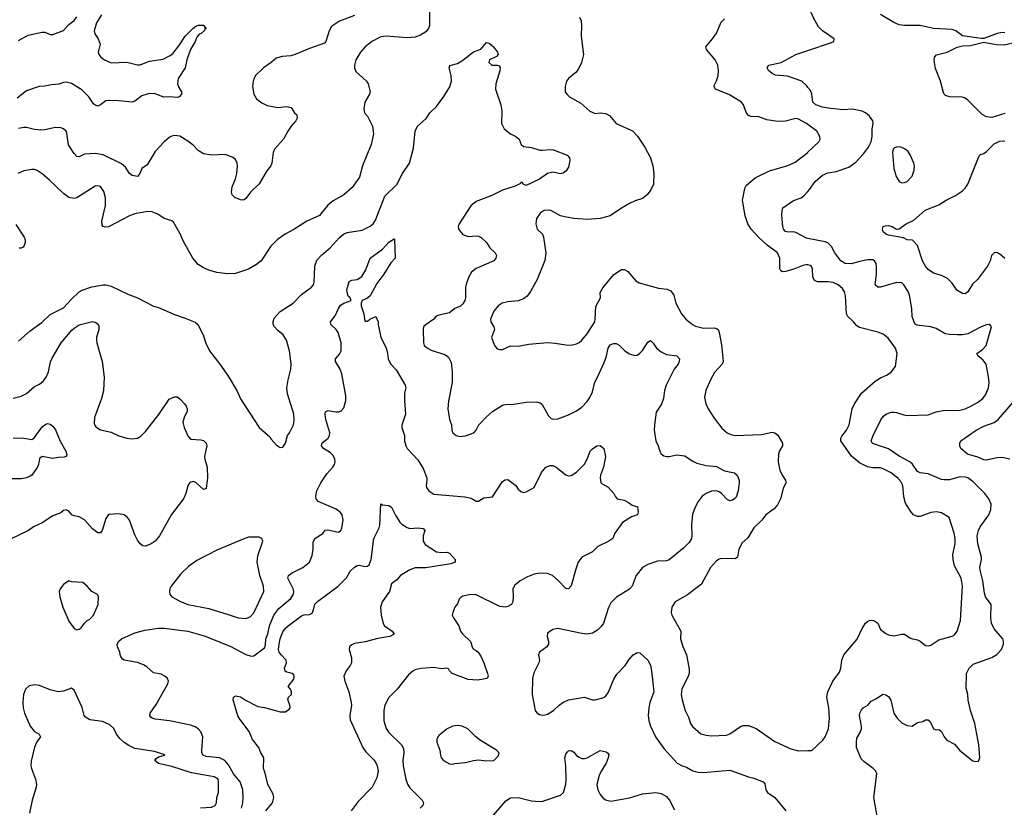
# Model space of a CAD drawing. Header units: inches. Extents: x 1771504 to 1971212, y 471788 to 643615.
# Tile 574 of 587: x 1924039 to 1931485, y 560557 to 566515. Entities that reach past the tile are written whole.
import ezdxf

# ---------------------------------------------------------------- set-up
doc = ezdxf.new("R2010")
doc.units = ezdxf.units.IN
doc.header["$MEASUREMENT"] = 0
doc.layers.add('B9526', color=7, linetype='Continuous')
doc.layers.add('B9536', color=7, linetype='Continuous')

msp = doc.modelspace()

# ---------------------------------------------------------------- linework, layer by layer
at = {"layer": 'B9526', "color": 5}
for points, elevation in [([(1927137.8, 566682.2), (1927137.3, 566470), (1927131.7, 566448.3), (1927110, 566422.6), (1927070, 566397.6), (1927030, 566383.5), (1926970, 566378), (1926810, 566389.7), (1926770, 566384.7), (1926703, 566350), (1926651.4, 566308.6), (1926616.4, 566270), (1926582.4, 566210), (1926570.4, 566170), (1926570.5, 566150), (1926582.3, 566122.3), (1926661.6, 566050), (1926674.4, 566030), (1926680.4, 566010), (1926688.4, 565970), (1926684.4, 565950), (1926648.2, 565890), (1926641.4, 565841.4), (1926646, 565810), (1926670, 565784.7), (1926707.7, 565710), (1926715.8, 565650), (1926696.4, 565570), (1926630.5, 565410), (1926610, 565324), (1926554, 565246), (1926490, 565189.2), (1926410, 565143.7), (1926370, 565112.7), (1926305.5, 565034.5), (1926210, 564991.6), (1926111.4, 564928.6), (1926046.7, 564893.3), (1925987.8, 564852.3), (1925938.5, 564801.5), (1925865.3, 564690), (1925830, 564662), (1925770, 564627.8), (1925670, 564594.3), (1925610, 564591.1), (1925530, 564603.1), (1925470, 564619.7), (1925430, 564636.9), (1925390, 564663.5), (1925347.2, 564710), (1925277.3, 564837.3), (1925250, 564900.9), (1925202.9, 564982.9), (1925190, 564992.7), (1925131.7, 565011.7), (1925082.7, 565042.7), (1925042, 565062), (1925004.5, 565064.5), (1924910, 565045.7), (1924870, 565029.8), (1924710, 564947.1), (1924684.4, 564944.4), (1924671.3, 564951.3), (1924663.3, 564963.3), (1924659.7, 564990), (1924686.8, 565110), (1924687.9, 565168), (1924674.8, 565214.8), (1924650, 565251.6), (1924630, 565258.9), (1924610, 565255.1), (1924470, 565168.2), (1924450, 565162), (1924410, 565168.4), (1924370, 565199.8), (1924263, 565303), (1924210, 565347.8), (1924170, 565374), (1924150, 565380.7), (1924130, 565380.7), (1924070, 565371.8), (1924024, 565350)], 360), ([(1924658.8, 566550), (1924619.3, 566490), (1924603.1, 566430), (1924607.1, 566407.1), (1924632.7, 566370), (1924647, 566330), (1924631.7, 566270), (1924636.5, 566250), (1924652, 566230), (1924681.1, 566210), (1924730, 566188.4), (1924850, 566193.7), (1924930, 566172), (1924950, 566172), (1925020.4, 566199.6), (1925123, 566217), (1925176.2, 566243.8), (1925198.6, 566261.4), (1925243.6, 566316.4), (1925290, 566390.8), (1925350, 566450.8), (1925370, 566464.7), (1925392, 566472), (1925430, 566474), (1925438, 566458), (1925452, 566450), (1925438, 566442), (1925434, 566430), (1925412, 566410), (1925396, 566404), (1925378.8, 566381.2), (1925366.8, 566350), (1925330.3, 566289.7), (1925303.7, 566210), (1925290.4, 566150), (1925238.4, 566070), (1925232.4, 566030), (1925241.7, 566001.7), (1925262, 565970), (1925262, 565950), (1925246, 565930), (1925230, 565925.1), (1925170, 565931.5), (1925130, 565928), (1925055, 565955.1), (1925010, 565954.5), (1924962.6, 565937.4), (1924910, 565898), (1924890.4, 565889.6), (1924790, 565901.1), (1924710, 565903.6), (1924690, 565900.7), (1924650, 565869.5), (1924630, 565860.7), (1924610, 565867.3), (1924598, 565878), (1924562.9, 565930), (1924510, 565985.1), (1924430, 566031.6), (1924390, 566040.7), (1924370, 566038.7), (1924334.2, 566025.8), (1924278.6, 566021.4), (1924230, 566011.1), (1924186.8, 566010), (1924090, 565975.1), (1924018.7, 565921.3)], 320), ([(1926570, 566545.1), (1926457.5, 566502.5), (1926398.2, 566461.8), (1926378.4, 566430), (1926355.5, 566350), (1926343.1, 566336.9), (1926230, 566296.9), (1926122.8, 566250), (1926090, 566242.3), (1926023.2, 566236.8), (1925977.6, 566222.4), (1925940.7, 566190), (1925882, 566150), (1925820.7, 566090), (1925804, 566050), (1925800.7, 566010), (1925810.8, 565950), (1925830, 565916), (1925870, 565884.9), (1925910, 565865.5), (1925990, 565850.7), (1926057, 565857), (1926091.3, 565850), (1926118, 565810), (1926134, 565794), (1926137.3, 565770), (1926127.7, 565750), (1926092.7, 565710), (1926066, 565670), (1926034, 565610), (1925965.4, 565534.6), (1925955.8, 565510), (1925946, 565430), (1925938.7, 565410), (1925907.7, 565372.3), (1925850, 565272.7), (1925784, 565210), (1925750, 565162), (1925732, 565150), (1925710, 565152.7), (1925666.6, 565170), (1925646, 565190), (1925640.5, 565210), (1925646.9, 565250), (1925671.3, 565310), (1925681.3, 565350), (1925685.6, 565410), (1925682.9, 565430), (1925670, 565456), (1925650, 565472), (1925594.9, 565494.9), (1925490, 565489.7), (1925430, 565500.9), (1925390, 565524.8), (1925350, 565565.1), (1925310, 565596.8), (1925250, 565633.8), (1925210, 565639.2), (1925190, 565634), (1925170, 565623.6), (1925130.5, 565590), (1925063.8, 565516.2), (1925003.8, 565416.2), (1924963, 565390), (1924948, 565352), (1924930, 565329.6), (1924890, 565337), (1924870, 565352), (1924839.3, 565399.3), (1924810, 565425.1), (1924670, 565492.8), (1924610, 565502.6), (1924530, 565497.4), (1924490, 565477), (1924470, 565479.5), (1924450, 565502.7), (1924408.7, 565568.7), (1924394.9, 565654.9), (1924389.6, 565670), (1924369.7, 565689.7), (1924350, 565696.3), (1924310, 565698.3), (1924230, 565680.4), (1924201.2, 565678.8), (1924150, 565682.7), (1924090, 565698.5), (1924070, 565699.2), (1924030, 565690.9)], 340), ([(1924030, 566358.3), (1924103.1, 566396.9), (1924210, 566420.2), (1924230, 566420.2), (1924270, 566402.6), (1924290, 566402), (1924370, 566432.3), (1924410, 566477), (1924450, 566508), (1924470, 566536.4)], 320), ([(1928273.5, 566533.5), (1928284.9, 566504.9), (1928288.9, 566470), (1928286.5, 566390), (1928303.6, 566250), (1928288.1, 566190), (1928262.3, 566137.7), (1928244, 566116), (1928189.3, 566070.7), (1928174, 566050), (1928163.1, 566010), (1928165.5, 565970), (1928176.3, 565950), (1928197.3, 565930), (1928284, 565884), (1928350, 565822), (1928390, 565805.5), (1928429.6, 565810.4), (1928470, 565805.5), (1928498.8, 565790), (1928550.5, 565730.5), (1928674.3, 565674.3), (1928712.5, 565632.5), (1928767.4, 565550), (1928808.7, 565470), (1928827.4, 565410), (1928834.9, 565350), (1928832, 565270), (1928812.8, 565227.2), (1928783.8, 565190), (1928750, 565162.6), (1928694.7, 565145.3), (1928650, 565124.7), (1928590.6, 565090), (1928504.7, 565030), (1928430.2, 565009.8), (1928330, 565004.2), (1928231.1, 565011.1), (1928162.8, 565022.8), (1928130, 565031.6), (1928057, 565070), (1928034.7, 565074.7), (1928005.5, 565070), (1927975.5, 565050), (1927948, 565010), (1927941.6, 564970), (1927952.7, 564930), (1927992.3, 564892.3), (1928000.3, 564870), (1928019.1, 564750), (1928010, 564692.7), (1927953.7, 564550), (1927902.2, 564457.8), (1927876, 564424), (1927850, 564404), (1927810, 564387.3), (1927730, 564379.7), (1927689.1, 564370.9), (1927658.4, 564350), (1927625.3, 564310), (1927600.3, 564250), (1927602, 564230), (1927626, 564190), (1927630.4, 564170), (1927608, 564110), (1927630.5, 564050), (1927650, 564026), (1927670, 564019.5), (1927690, 564019.5), (1927750, 564048.4), (1927810, 564045.3), (1927890, 564058.9), (1928031.6, 564071.5), (1928088.9, 564068.9), (1928170, 564055.3), (1928210, 564053.4), (1928250, 564062.6), (1928270, 564073.4), (1928290, 564090.4), (1928330, 564138.4), (1928387.8, 564230), (1928392.2, 564250), (1928395.8, 564344.2), (1928432, 564410), (1928429.7, 564450), (1928450, 564487.3), (1928532.2, 564587.7), (1928590, 564624), (1928610, 564624), (1928637.3, 564610), (1928699.9, 564539.9), (1928723.2, 564523.2), (1928870, 564484.6), (1928936.1, 564476.1), (1928963.6, 564463.6), (1928986.7, 564430), (1929001.6, 564370), (1929044.9, 564290), (1929076.4, 564250), (1929127.8, 564207.8), (1929150, 564196.9), (1929210, 564180.2), (1929290, 564182.7), (1929310, 564178), (1929320.4, 564170), (1929329.1, 564149.1), (1929345.8, 564054.2), (1929359.5, 563930), (1929352.4, 563907.6), (1929294.8, 563845.2), (1929262.8, 563790), (1929227.4, 563710), (1929218.3, 563658.3), (1929227, 563610), (1929244.9, 563570), (1929290, 563499.1), (1929350, 563424.9), (1929390.3, 563390.3), (1929417.7, 563377.7), (1929450, 563370.3), (1929650, 563377.3), (1929730, 563394.9), (1929750, 563390.3), (1929771.9, 563371.9), (1929807.2, 563310), (1929808.5, 563290), (1929786.3, 563253.7), (1929778.3, 563230), (1929774.9, 563170), (1929787.3, 563107.3), (1929804.6, 563070), (1929831.6, 563031.6), (1929832.3, 563010), (1929812.1, 562968), (1929792.4, 562890), (1929770, 562845.6), (1929744.8, 562815.2), (1929681.1, 562770), (1929651.4, 562730), (1929592, 562670), (1929545.7, 562594.3), (1929503, 562557), (1929478.6, 562510), (1929468.2, 562450), (1929450, 562435.1), (1929350, 562438.7), (1929330, 562433.3), (1929310, 562420.7), (1929263.1, 562370), (1929194.2, 562245.8), (1929090, 562163.1), (1928995.5, 562110), (1928970.4, 562070), (1928966.4, 562030), (1928972.2, 562010), (1929038, 561890), (1929035.6, 561830), (1929053.5, 561773.5), (1929080.9, 561710), (1929102.3, 561602.3), (1929101.5, 561570), (1929095.3, 561550), (1929047.6, 561450), (1929042, 561410), (1929048.9, 561368.9), (1929073, 561290), (1929098.3, 561238.3), (1929112.7, 561190), (1929127.9, 561167.9), (1929190, 561112.7), (1929230, 561101.3), (1929270, 561097), (1929383.4, 561103.4), (1929410, 561111.8), (1929490.8, 561169.2), (1929510, 561176.5), (1929550, 561175.3), (1929610, 561152.8), (1929750, 561055.6), (1929870, 560999.5), (1929930, 560983.8), (1930000, 560985.9)], 380), ([(1930000, 565721.8), (1929989.5, 565730), (1929930, 565763.1), (1929908.1, 565768.1), (1929830, 565746.2), (1929770, 565743.9), (1929690, 565758), (1929630, 565779.7), (1929570, 565781.1), (1929550, 565789.7), (1929533.4, 565813.4), (1929513.7, 565870), (1929498, 565890), (1929406.4, 565946.4), (1929302, 565990), (1929290, 566006), (1929290, 566016), (1929310, 566050.8), (1929322.6, 566090), (1929325.1, 566130), (1929319.3, 566170), (1929297.7, 566210), (1929233, 566290), (1929227.8, 566310), (1929279.6, 566370), (1929308.2, 566411.8), (1929344.6, 566495.4), (1929370, 566520.4)], 380), ([(1924030, 564081.6), (1924118.3, 564161.7), (1924210, 564225.5), (1924270, 564283.7), (1924370, 564335.6), (1924430, 564401.5), (1924490, 564455.3), (1924512, 564468), (1924585, 564495), (1924670, 564507.7), (1924690, 564508.8), (1924730, 564498.4), (1924857.7, 564437.7), (1924930.3, 564410.3), (1925050, 564347.3), (1925090, 564336.3), (1925210, 564283.8), (1925290, 564258), (1925366.2, 564226.2), (1925386.8, 564210), (1925427.7, 564130), (1925447.3, 564067.3), (1925474.9, 564010), (1925559.5, 563899.5), (1925620.5, 563810), (1925683.4, 563703.4), (1925710, 563646.8), (1925850.7, 563430.7), (1925930, 563358), (1925940.7, 563340.7), (1925979.8, 563299.8), (1926010, 563278), (1926030, 563282), (1926048.7, 563310), (1926064, 563370), (1926079, 563390), (1926109, 563450), (1926114.8, 563485.2), (1926112, 563530), (1926065.1, 563685.1), (1926059.1, 563730), (1926068.4, 563791.5), (1926089.6, 563870), (1926091.7, 563911.7), (1926079.3, 564010), (1926057.2, 564090), (1926032.3, 564130), (1925990, 564162.4), (1925966.6, 564190), (1925957.2, 564210), (1925955.6, 564230), (1925964.2, 564255.8), (1926010, 564306.3), (1926106.6, 564370), (1926170, 564434.9), (1926245.6, 564490), (1926260.5, 564510), (1926265.1, 564530), (1926270.8, 564649.2), (1926285.2, 564694.8), (1926323.1, 564736.9), (1926386, 564790), (1926455.6, 564864.4), (1926488.8, 564891.2), (1926515.8, 564904.2), (1926630, 564922.7), (1926690, 564953.1), (1926712.4, 564970), (1926730, 564999.1), (1926801.4, 565178.6), (1926892.2, 565267.8), (1926933.5, 565350), (1926986, 565430), (1927017.5, 565542.5), (1927029.8, 565670.2), (1927046.3, 565710), (1927114.1, 565765.9), (1927139.7, 565810), (1927190, 565858.9), (1927247.2, 565932.8), (1927293.2, 566006.8), (1927303.8, 566050), (1927301.4, 566090), (1927288.2, 566150), (1927292, 566168), (1927350, 566184.2), (1927390, 566208.8), (1927470, 566270.2), (1927527.6, 566292.4), (1927570, 566342), (1927590, 566336.5), (1927621.3, 566310), (1927651.3, 566270), (1927656.4, 566250), (1927644.2, 566235.8), (1927593, 566210), (1927586, 566190), (1927610, 566170.4), (1927650.3, 566170.3), (1927664.4, 566164.4), (1927673, 566153), (1927671.4, 566128.6), (1927640.4, 566030), (1927637.1, 565990), (1927678, 565870), (1927684.5, 565824.5), (1927684, 565730), (1927702.8, 565690), (1927750, 565650.8), (1927790, 565630.7), (1927816, 565610), (1927831.3, 565570), (1927850, 565556), (1927910, 565546.7), (1927971.5, 565528.5), (1927993.1, 565526.9), (1928050, 565533.4), (1928076, 565530), (1928178.8, 565490), (1928196, 565470), (1928198.8, 565450), (1928190, 565398), (1928171.3, 565370), (1928150, 565354), (1928130, 565349.6), (1928070, 565361.6), (1928030, 565351.6), (1927970, 565309.3), (1927870, 565261.2), (1927846, 565270), (1927842, 565282), (1927830, 565286), (1927825.4, 565274.6), (1927785.8, 565254.2), (1927690, 565225.3), (1927610, 565185.4), (1927490, 565140.5), (1927450, 565107), (1927361.6, 564970), (1927355.5, 564950), (1927358, 564930), (1927390, 564890.7), (1927430, 564874), (1927490, 564880.7), (1927510, 564877.3), (1927530, 564867.3), (1927570.3, 564830.3), (1927593.4, 564790), (1927634.8, 564750), (1927644, 564730), (1927640.7, 564710), (1927626, 564690), (1927490, 564631.8), (1927455.1, 564604.9), (1927435.5, 564570), (1927418, 564522), (1927411.8, 564490), (1927411.5, 564410), (1927406, 564390), (1927390, 564364.2), (1927371.7, 564348.3), (1927331, 564329), (1927290, 564297.7), (1927210, 564280.5), (1927188.9, 564271.1), (1927170.6, 564250), (1927112.7, 564210), (1927094, 564190), (1927090.4, 564170), (1927092.2, 564070), (1927098.4, 564050), (1927122, 564030), (1927150, 564015.3), (1927259.4, 563979.4), (1927280.9, 563960.9), (1927301.2, 563921.2), (1927310.2, 563850.2), (1927309, 563770), (1927282.3, 563630), (1927278, 563570), (1927288.4, 563490), (1927303.8, 563450), (1927306.4, 563410), (1927314.9, 563390), (1927338.8, 563370), (1927370, 563361.7), (1927410, 563367.2), (1927472.7, 563390), (1927492.3, 563410), (1927512, 563450), (1927569.8, 563510.2), (1927615.1, 563550), (1927690, 563598.4), (1927710, 563604.4), (1927773.8, 563606.2), (1927870, 563622), (1927950, 563622.8), (1927976.3, 563616.3), (1927990, 563604.7), (1928037.1, 563517.1), (1928058, 563498), (1928073, 563493), (1928110, 563494.9), (1928190, 563524.9), (1928250, 563556.5), (1928290, 563584.6), (1928330, 563627.2), (1928350, 563655.8), (1928370, 563699.1), (1928387.8, 563772.2), (1928409.8, 563810.2), (1928458.2, 563921.9), (1928476.8, 563970), (1928490, 564030.8), (1928505.5, 564054.5), (1928530, 564066), (1928550, 564064.9), (1928572.3, 564052.3), (1928614.8, 564010), (1928650, 563987.7), (1928690, 563974), (1928710, 563977.3), (1928730, 563990.8), (1928750, 564011), (1928790, 564076), (1928810, 564086.8), (1928830, 564066.8), (1928854.4, 564030), (1928890, 564001.1), (1928930, 563982.6), (1929010, 563972.7), (1929028, 563950), (1929026.4, 563930), (1929018.4, 563910), (1928989.1, 563870.9), (1928929.3, 563750.7), (1928915.6, 563710), (1928907.2, 563650), (1928894.1, 563605.9), (1928853.2, 563546.8), (1928839.3, 563450), (1928838.4, 563410), (1928850.4, 563330), (1928868, 563290), (1928879.1, 563250), (1928890.4, 563230.4), (1928910, 563215.5), (1928930, 563210.5), (1928950, 563210.5), (1929010, 563223.1), (1929070, 563214.6), (1929133.3, 563173.3), (1929160.6, 563160.6), (1929230, 563141.5), (1929310, 563134.3), (1929370, 563101.1), (1929446.2, 563086.2), (1929464, 563070), (1929472.5, 563052.5), (1929480.5, 563030), (1929480.5, 563010), (1929472.4, 562950), (1929456.4, 562903.6), (1929448.1, 562891.9), (1929430, 562879.3), (1929410, 562876), (1929390, 562886), (1929346.6, 562930), (1929330, 562942.9), (1929310, 562949.6), (1929270, 562947.8), (1929230, 562931.5), (1929200.5, 562910), (1929170.5, 562870), (1929150, 562833.2), (1929126.8, 562773.2), (1929119, 562690), (1929123.2, 562610), (1929119, 562590), (1929101, 562559), (1929061.7, 562518.3), (1928950, 562429.8), (1928930, 562421.4), (1928862.4, 562417.6), (1928790, 562392.8), (1928750, 562369.6), (1928701.1, 562310), (1928670.4, 562230), (1928650, 562207), (1928553.5, 562146.5), (1928510, 562102.7), (1928491.6, 562068.4), (1928454.9, 561950), (1928436.7, 561923.3), (1928410, 561896.3), (1928370, 561874.5), (1928330, 561866.3), (1928290.7, 561870.7), (1928110, 561909.4), (1928070, 561901.2), (1928030, 561874), (1928027.3, 561850), (1928039.1, 561810), (1928039.1, 561790), (1928024.9, 561770), (1927970.6, 561730), (1927963.8, 561710), (1927970.7, 561670), (1927965.5, 561650), (1927927.1, 561572.9), (1927917.1, 561530), (1927915.3, 561410), (1927938, 561290), (1927950.4, 561270.4), (1927970, 561259.3), (1927990, 561254), (1928010, 561255.3), (1928030, 561261.1), (1928076, 561290), (1928118, 561330), (1928146, 561350), (1928190.5, 561370.5), (1928310, 561390.4), (1928370, 561370.5), (1928390, 561370.5), (1928450, 561383.8), (1928470, 561395.5), (1928493.2, 561426.8), (1928533.1, 561526.9), (1928555.8, 561564.2), (1928617, 561630), (1928646.7, 561673.3), (1928679.3, 561710), (1928710, 561726.8), (1928730, 561724.7), (1928790.3, 561670.3), (1928810, 561631), (1928818.3, 561590), (1928834.2, 561430), (1928804.7, 561350), (1928796.2, 561310), (1928793, 561250), (1928798.2, 561210), (1928810.9, 561170.9), (1928847.4, 561090), (1928910, 561002.4), (1929011, 560891), (1929050, 560870.2), (1929081.6, 560861.6), (1929130, 560833.8), (1929170, 560823.2), (1929210, 560819.6), (1929410, 560837.8), (1929550, 560787.8), (1929590, 560778.4), (1929661.6, 560750), (1929675, 560735), (1929683, 560690), (1929694.7, 560670), (1929750.9, 560630.9), (1929832, 560530)], 360), ([(1930000, 566002.6), (1929990, 566015.6), (1929954, 566050), (1929846.3, 566086.3), (1929755.8, 566095.8), (1929730, 566108.2), (1929702.4, 566130), (1929691.8, 566150), (1929705.2, 566170), (1929798, 566190), (1929909.8, 566250.2), (1930000, 566281.1)], 360), ([(1930000, 564659.2), (1929990, 564661), (1929970, 564656.4), (1929893.3, 564626.7), (1929830, 564609.8), (1929808, 564608), (1929794.7, 564614.8), (1929788, 564630), (1929786.8, 564710), (1929770, 564749.7), (1929691.1, 564810), (1929630, 564866.2), (1929570, 564931), (1929545.5, 564970), (1929524.7, 565030), (1929506, 565150), (1929522.4, 565237.6), (1929536.6, 565263.4), (1929601.4, 565318.6), (1929709.2, 565370.8), (1929848.3, 565411.7), (1929903.7, 565436.3), (1929998.7, 565510), (1930000, 565511.2)], 380), ([(1930000, 564860.5), (1929990, 564862.6), (1929910, 564905.6), (1929890, 564909.6), (1929850, 564907.3), (1929830, 564912.3), (1929816.2, 564930), (1929809.7, 564950), (1929803.9, 565036.1), (1929804.5, 565070), (1929810, 565091), (1929890, 565146), (1929950, 565167), (1929970, 565181.3), (1930000, 565215.1)], 360), ([(1924010, 564966), (1924073.6, 564870), (1924079.7, 564850), (1924079.7, 564830), (1924073.5, 564806.5), (1924065.2, 564794.8), (1924050, 564785.7), (1924034.8, 564785.2)], 360), ([(1925715.3, 560550), (1925726.2, 560590), (1925729.8, 560630), (1925727, 560690), (1925706.2, 560750), (1925656.8, 560810), (1925618.9, 560878.9), (1925590, 560909.7), (1925550, 560932), (1925450, 560940.4), (1925426.3, 560950), (1925417.2, 560970), (1925416.1, 560990), (1925424.7, 561090), (1925410, 561126.6), (1925389.5, 561150), (1925366.2, 561166.2), (1925330, 561178.9), (1925170.9, 561210.9), (1925063.5, 561223.5), (1925041.2, 561230), (1925030, 561239.3), (1925022, 561250), (1925025.6, 561270), (1925070, 561334.9), (1925158.4, 561490), (1925164.5, 561510), (1925158, 561530), (1925137.2, 561550), (1925110, 561563.7), (1925050, 561573.2), (1925000.5, 561620.5), (1924975.1, 561635.1), (1924930, 561651.2), (1924830, 561669.7), (1924817.6, 561677.6), (1924802, 561702), (1924797, 561730), (1924778, 561770), (1924777, 561790), (1924790, 561814), (1924808.3, 561831.7), (1924910, 561875.8), (1924984.4, 561895.6), (1925090, 561911.1), (1925132.1, 561912.1), (1925309.4, 561889.4), (1925434.4, 561854.4), (1925630, 561775.3), (1925750, 561712.2), (1925790, 561699.1), (1925810, 561701.6), (1925890, 561763.1), (1925897.1, 561782.9), (1925901, 561830), (1925915.9, 561870), (1925928.8, 561930), (1925959.9, 562010), (1926000, 562060), (1926090, 562136.9), (1926109.8, 562170), (1926111.4, 562190), (1926106.2, 562210), (1926066.9, 562290), (1926071.8, 562310), (1926099.5, 562330), (1926180.7, 562370), (1926229.6, 562410), (1926250, 562461), (1926258, 562510), (1926258.3, 562561.7), (1926270, 562590.4), (1926330.9, 562629.1), (1926350, 562654), (1926370, 562656.1), (1926450, 562638.4), (1926466.6, 562650), (1926475.6, 562670), (1926486.3, 562730), (1926477.6, 562770), (1926466.1, 562786.1), (1926432.4, 562812.4), (1926296.2, 562870), (1926281.5, 562890), (1926277.6, 562910), (1926285.7, 562950), (1926317.4, 563010), (1926361, 563079), (1926406.9, 563130), (1926419.7, 563150), (1926424.4, 563170), (1926423.5, 563190), (1926410, 563218.7), (1926390, 563237.3), (1926336.9, 563270), (1926321.7, 563290), (1926326.7, 563313.3), (1926371.1, 563350), (1926382.2, 563370), (1926385.3, 563390), (1926355.3, 563490), (1926349.8, 563530.2), (1926351.7, 563548.3), (1926370, 563557.6), (1926430, 563547.6), (1926450, 563548.9), (1926470, 563557), (1926490, 563578), (1926504.9, 563635.1), (1926504.7, 563670), (1926475.8, 563835.8), (1926463.2, 563870), (1926427.2, 563930), (1926428.3, 563950), (1926456.5, 563983.5), (1926469.8, 564010), (1926471.1, 564071.1), (1926447.9, 564147.9), (1926431.9, 564171.9), (1926393.3, 564210), (1926389.6, 564230), (1926425.3, 564274.7), (1926449.9, 564330.1), (1926465.9, 564354.1), (1926490, 564370.2), (1926545.2, 564390), (1926538, 564410), (1926524.2, 564424.2), (1926514.7, 564450), (1926513, 564470), (1926530, 564534.8), (1926550, 564544.4), (1926590, 564548.7), (1926627, 564573), (1926657.4, 564622.6), (1926689.7, 564710.3), (1926782.2, 564777.7), (1926830, 564830.4), (1926870, 564858), (1926874, 564854), (1926878.8, 564710), (1926845.5, 564674.5), (1926793.4, 564590), (1926740.2, 564519.8), (1926690, 564424.5), (1926670, 564407.6), (1926628, 564390), (1926620.4, 564370), (1926622.4, 564350), (1926642.8, 564290), (1926650, 564234), (1926670, 564234), (1926686, 564250), (1926732, 564270), (1926751, 564230), (1926751, 564210), (1926770.7, 564110), (1926810, 564032), (1926821.6, 563990), (1926825.5, 563950), (1926832.8, 563932.7), (1926846.4, 563910), (1926885.9, 563865.9), (1926955.5, 563750), (1926960.5, 563730), (1926950.4, 563689.6), (1926948.5, 563631.5), (1926956.5, 563530), (1926928.5, 563448.5), (1926928.4, 563430), (1926948.4, 563370), (1926948.5, 563328.5), (1926959.1, 563290), (1926970.6, 563270), (1927050, 563184.9), (1927090, 563119.1), (1927117.6, 563050), (1927119.3, 563030), (1927112.7, 562990), (1927116.1, 562976.1), (1927133.4, 562950), (1927170, 562924.4), (1927406.2, 562906.2), (1927454, 562894), (1927490, 562872), (1927510, 562871.3), (1927550, 562898.8), (1927615.3, 562904.7), (1927690, 563021), (1927710, 563034.8), (1927730, 563037.3), (1927790.2, 562990.2), (1927810, 562962.8), (1927830, 562944.9), (1927850, 562939.1), (1927870, 562942.8), (1927930, 562976), (1927985.6, 563090), (1928019.3, 563130), (1928050, 563141.3), (1928070, 563142.4), (1928097.3, 563130), (1928170, 563072.7), (1928190, 563064.9), (1928210, 563067), (1928250, 563092.4), (1928310, 563152.7), (1928331.3, 563190), (1928352.3, 563250), (1928370, 563267.7), (1928404, 563290), (1928430, 563294), (1928455.5, 563270), (1928470.2, 563210), (1928455.3, 563130), (1928430.4, 563070), (1928428.7, 563048.7), (1928433.7, 563013.7), (1928443, 563003), (1928490, 562978.8), (1928531.3, 562930), (1928544.5, 562904.5), (1928558, 562890), (1928610, 562880.7), (1928643.4, 562863.4), (1928670, 562841), (1928711.3, 562830), (1928716, 562790), (1928711, 562770), (1928665.8, 562754.2), (1928598.8, 562710), (1928541, 562630), (1928526, 562590), (1928494.8, 562570), (1928410.8, 562530), (1928370.8, 562490), (1928290, 562449.7), (1928262.8, 562410), (1928242, 562350), (1928215.8, 562250), (1928208.6, 562231.4), (1928190, 562209.3), (1928170, 562212), (1928112.3, 562272.3), (1928069, 562309), (1928030, 562325.1), (1927970, 562327.6), (1927930, 562321.4), (1927879.3, 562300.7), (1927823.8, 562270), (1927782.7, 562237.3), (1927767.9, 562210), (1927771.5, 562148.5), (1927768.5, 562110), (1927759.1, 562090), (1927730, 562074.7), (1927710, 562069.8), (1927670, 562074.5), (1927490, 562163.9), (1927450, 562167.2), (1927390, 562152.8), (1927375.3, 562144.7), (1927362, 562130), (1927350, 562095.3), (1927330.7, 562070), (1927314, 562030), (1927310.7, 562010), (1927319.3, 561990), (1927361.3, 561930), (1927373, 561890), (1927387, 561870), (1927448.9, 561810), (1927463.1, 561763.1), (1927472, 561752), (1927490, 561743.8), (1927505.5, 561730), (1927530, 561694), (1927550.3, 561650), (1927577.6, 561570), (1927583, 561550), (1927574, 561530), (1927501.4, 561518.6), (1927430, 561524.7), (1927309.3, 561570), (1927289, 561590), (1927283.1, 561603.1), (1927269.2, 561609.2), (1927230, 561604.2), (1927170, 561613.3), (1927073.8, 561606.2), (1927030, 561597), (1927012.3, 561587.7), (1926979.9, 561560.1), (1926893.4, 561450), (1926831.6, 561388.4), (1926800.3, 561330), (1926792.9, 561290), (1926791.7, 561210), (1926810, 561153.4), (1926830, 561122.4), (1926926.3, 561030), (1926941, 561001), (1926945.4, 560970), (1926937.2, 560910), (1926938, 560870), (1926958.6, 560770), (1926971.9, 560731.9), (1926990, 560704.2), (1927083, 560610), (1927093.4, 560590), (1927087.3, 560570), (1927066.8, 560550)], 340), ([(1923990, 563652), (1924050, 563667.2), (1924090, 563687.6), (1924150, 563740.3), (1924190, 563756.5), (1924218.2, 563781.9), (1924238, 563810), (1924255.6, 563850), (1924273.1, 563926.9), (1924285.3, 563954.7), (1924351.5, 564070), (1924434.1, 564165.9), (1924450, 564181.1), (1924490, 564206), (1924590, 564232.4), (1924610, 564227.3), (1924630, 564214.8), (1924637.3, 564197.3), (1924636.5, 564170), (1924620.3, 564110), (1924619.5, 564090), (1924621.7, 564070), (1924662.8, 563930), (1924677.8, 563810), (1924672.7, 563707.3), (1924656.9, 563650), (1924605.1, 563505.1), (1924602.9, 563462.9), (1924604.9, 563450), (1924614.7, 563434.7), (1924650, 563412.4), (1924730, 563394.9), (1924790, 563367), (1924850, 563348.4), (1924890, 563343.8), (1924930, 563348.2), (1924955.2, 563364.8), (1924990, 563400.5), (1925090.9, 563529.1), (1925170, 563642.8), (1925210, 563661), (1925230, 563661), (1925250, 563646.8), (1925284.9, 563610), (1925299.1, 563590), (1925304.9, 563570), (1925304.9, 563550), (1925286, 563514), (1925272.4, 563470), (1925283.1, 563430), (1925310, 563366), (1925330, 563342), (1925410, 563337.3), (1925430, 563330.8), (1925450, 563311.3), (1925454.9, 563290), (1925435.5, 563210), (1925438, 563190), (1925458, 563130), (1925460.5, 563050), (1925450, 562968.7), (1925430, 562962), (1925370, 563013.2), (1925350, 563021.2), (1925326, 563014), (1925310.5, 562989.5), (1925296.4, 562930), (1925278.4, 562890), (1925187.5, 562772.5), (1925095.8, 562610), (1925062.4, 562570), (1925033.4, 562550), (1924990, 562533.3), (1924970, 562534), (1924950, 562549.6), (1924930, 562577), (1924910, 562618), (1924869.7, 562729.7), (1924854.5, 562750), (1924830, 562769.5), (1924790, 562777.6), (1924710, 562772.7), (1924690, 562742), (1924662, 562650), (1924650, 562633.2), (1924630, 562632.3), (1924590, 562664.2), (1924530, 562731.6), (1924490, 562754.5), (1924450, 562762), (1924434, 562770), (1924410, 562797.2), (1924390, 562806), (1924370, 562800.9), (1924350, 562785.1), (1924290, 562761.6), (1924210, 562708), (1924142.2, 562677.8), (1924106.8, 562650), (1923970, 562585.6)], 340), ([(1923990, 563351.2), (1924070, 563348.9), (1924130, 563339.1), (1924150, 563354), (1924210, 563434), (1924230, 563450.5), (1924250, 563458.8), (1924270, 563456), (1924290, 563441), (1924310, 563411.3), (1924345.1, 563325.1), (1924386.8, 563250), (1924394.4, 563225.6), (1924391.3, 563210), (1924375.9, 563204.1), (1924330, 563203.6), (1924290, 563195.1), (1924210, 563209.5), (1924190, 563194), (1924180.3, 563150), (1924170, 563126.6), (1924130.4, 563070), (1924118.6, 563061.5), (1924091.3, 563050), (1924050, 563040.5), (1923970, 563040.5)], 320), ([(1925900.3, 560530), (1925949.7, 560590), (1925961.3, 560630), (1925955.6, 560655.6), (1925915.1, 560730), (1925896.2, 560816.2), (1925882.9, 560850), (1925884.5, 560930), (1925858.6, 560978.6), (1925847.3, 561010), (1925800.7, 561070), (1925774.5, 561130), (1925702.8, 561222.8), (1925689.7, 561249.7), (1925653.2, 561370), (1925655.3, 561390), (1925670, 561401), (1925710, 561393), (1925747.6, 561367.6), (1925838.9, 561318.9), (1925891.2, 561311.2), (1926010, 561278.4), (1926050, 561278.8), (1926078.6, 561301.4), (1926084, 561310), (1926082.7, 561330), (1926067.5, 561372.5), (1926072.3, 561390), (1926094, 561410), (1926095.1, 561430), (1926087.8, 561450), (1926069.6, 561470), (1926113.4, 561526.6), (1926113.7, 561550), (1926110, 561561.6), (1926100.7, 561570), (1926058.6, 561578.6), (1926046.8, 561586.8), (1926042.2, 561610), (1926057.5, 561650), (1926054.7, 561670), (1926015.5, 561710), (1926002, 561730), (1925997.5, 561750), (1926001.4, 561790), (1926010, 561832.4), (1926030, 561885.3), (1926048.7, 561911.3), (1926069.7, 561930), (1926170, 562004.2), (1926190, 562012), (1926230, 562015.2), (1926250, 562025.5), (1926260.3, 562050), (1926270, 562094.4), (1926290, 562114), (1926447.3, 562230), (1926510, 562293), (1926538.2, 562341.8), (1926570, 562374), (1926590, 562385.7), (1926610, 562387.4), (1926650, 562379.5), (1926670, 562382), (1926681.2, 562390), (1926696.2, 562430), (1926718.5, 562590), (1926758, 562670), (1926763.5, 562690), (1926770, 562851.3), (1926783.6, 562843.6), (1926830, 562838.8), (1926850, 562826), (1926882.5, 562762.5), (1926914.5, 562714.5), (1926930, 562698.4), (1926970, 562672.2), (1926990, 562666), (1927050, 562670.3), (1927090, 562666), (1927102.8, 562650), (1927090.5, 562610), (1927090.5, 562570), (1927105.8, 562545.8), (1927190, 562490.4), (1927230, 562483), (1927270, 562486), (1927290, 562478), (1927332, 562430), (1927332, 562410), (1927300.7, 562399.3), (1927110, 562368.3), (1927030, 562367.1), (1926990, 562352.6), (1926918.4, 562310), (1926890, 562278.4), (1926852.1, 562247.9), (1926837, 562190), (1926779.3, 562110), (1926767.2, 562070), (1926771.6, 562010), (1926787.9, 561947.9), (1926798.4, 561930), (1926855.5, 561890), (1926872.3, 561867.7), (1926838, 561850), (1926746.4, 561833.6), (1926651.6, 561808.4), (1926570, 561795.1), (1926550, 561787), (1926533, 561770), (1926530.4, 561750), (1926548.1, 561688.1), (1926548, 561650), (1926539.3, 561630), (1926508.4, 561590), (1926490.4, 561550), (1926497.6, 561510), (1926528.9, 561430), (1926544.9, 561350), (1926547.6, 561330), (1926535.6, 561250), (1926538.9, 561218.9), (1926634.9, 561010), (1926657.6, 560977.6), (1926716.7, 560916.7), (1926733.2, 560893.2), (1926742.8, 560870), (1926749.1, 560830), (1926739.5, 560780.5), (1926705.5, 560710), (1926599.4, 560600.6), (1926546.7, 560530)], 320), ([(1925407, 560553), (1925490, 560558.5), (1925516.5, 560570), (1925527.9, 560590), (1925531, 560630), (1925541.5, 560670), (1925543.2, 560750), (1925539.4, 560770), (1925510, 560787.2), (1925338.5, 560818.5), (1925190, 560864.5), (1925087.9, 560887.9), (1925062, 560910), (1925070, 560926), (1925090, 560939.3), (1925136, 560950), (1925130, 560956), (1925057.8, 560977.8), (1924910, 561001.8), (1924864.3, 561024.3), (1924828.2, 561048.2), (1924796.7, 561076.7), (1924772, 561110), (1924750, 561153.6), (1924721.8, 561181.8), (1924665.2, 561205.2), (1924570, 561217.6), (1924537.7, 561237.7), (1924527.6, 561250), (1924511.8, 561311.8), (1924450, 561444), (1924430, 561459), (1924370, 561436.2), (1924330, 561431.5), (1924270, 561444.7), (1924190, 561478.4), (1924150, 561483.7), (1924110, 561475.1), (1924082, 561450), (1924067.7, 561410), (1924062, 561350), (1924064.9, 561310), (1924075.5, 561270), (1924117.1, 561170), (1924150.4, 561130), (1924187.2, 561110), (1924196.5, 561090), (1924168.8, 561051.2), (1924150, 561012.9), (1924126.2, 560906.2), (1924124, 560870), (1924127.7, 560850), (1924159.6, 560770), (1924164.9, 560730), (1924163.6, 560710), (1924132.9, 560610), (1924112.8, 560512.8)], 360), ([(1927610, 560482), (1927715.5, 560604.5), (1927750, 560628.9), (1927810, 560631.6), (1927910, 560605.7), (1927970, 560600.4), (1927996.1, 560603.9), (1928130, 560648.5), (1928151.9, 560668.1), (1928168.5, 560731.5), (1928172.1, 560767.9), (1928169.8, 560870), (1928162.7, 560930), (1928170, 560959.1), (1928182.7, 560977.3), (1928190, 560984.9), (1928210, 560986.4), (1928230, 560973.7), (1928249.2, 560949.2), (1928270, 560934.9), (1928290, 560926.3), (1928310, 560926), (1928330, 560932), (1928430, 560987.3), (1928475.5, 560975.5), (1928487.3, 560967.3), (1928493.7, 560953.7), (1928490.4, 560930), (1928473.4, 560890), (1928435.8, 560830), (1928421.8, 560798.2), (1928404.9, 560730), (1928411.6, 560690), (1928430, 560653.4), (1928450, 560628), (1928470, 560613), (1928510, 560603), (1928650, 560627.3), (1928750, 560659.1), (1928850, 560667.7), (1928890, 560662), (1928930, 560639.1), (1928953.7, 560610), (1928990, 560538.8)], 340)]:
    msp.add_lwpolyline(points, dxfattribs=dict(at, elevation=elevation))
at = {"layer": 'B9526', "color": 5, "elevation": 360}
for points in [[(1925770, 562599.3), (1925730, 562586), (1925530, 562501.3), (1925377.4, 562422.6), (1925318.9, 562381.1), (1925258.2, 562321.8), (1925185.5, 562230), (1925174, 562210), (1925170.7, 562190), (1925174, 562170), (1925190.7, 562150), (1925250, 562114.9), (1925310.8, 562090), (1925470, 562060.2), (1925616.4, 562016.4), (1925690, 561988.9), (1925750, 561985.3), (1925781.8, 561998.2), (1925810, 562028.2), (1925885.1, 562190), (1925882.6, 562230), (1925855.5, 562310), (1925835.8, 562410), (1925840.8, 562459.2), (1925879, 562570), (1925869, 562589), (1925850, 562599)], [(1924410, 562268.7), (1924370, 562242), (1924346, 562210), (1924338, 562190), (1924342.8, 562150), (1924364, 562070), (1924410, 561964.7), (1924452, 561910), (1924470, 561898), (1924490, 561904.7), (1924504.7, 561915.3), (1924528.7, 561950), (1924548.7, 561970), (1924570, 561981), (1924597, 562010), (1924632, 562090), (1924635.1, 562150), (1924626.3, 562166.3), (1924584, 562190), (1924550, 562229), (1924516.5, 562256.5), (1924430, 562262)], [(1927350, 561175.1), (1927314, 561170), (1927272, 561150), (1927210, 561101.2), (1927200.7, 561090), (1927194, 561070), (1927193.4, 561050), (1927216, 560990), (1927220.7, 560950), (1927227.7, 560930), (1927244, 560910), (1927290, 560886), (1927310, 560883.8), (1927330, 560888.2), (1927410, 560895.5), (1927470, 560910.8), (1927510, 560914.8), (1927570, 560907.7), (1927626, 560910), (1927656.4, 560943.6), (1927666, 560970), (1927646, 560990), (1927523.2, 561063.2), (1927488.7, 561090), (1927428, 561150), (1927386, 561170)]]:
    msp.add_lwpolyline(points, close=True, dxfattribs=at)
at = {"layer": 'B9536', "color": 5}
for points, elevation in [([(1930000, 566281.1), (1930178, 566342), (1930195.3, 566350), (1930199, 566370), (1930110, 566429.6), (1930081.1, 566461.1), (1930044.5, 566524.5), (1930007.4, 566610), (1930000, 566622.1)], 360), ([(1931490, 566414), (1931470, 566416.4), (1931431.3, 566410), (1931330, 566372.3), (1931310, 566372.3), (1931170, 566393.2), (1931119, 566430), (1931090, 566440.5), (1930950, 566446.6), (1930850, 566469.8), (1930730, 566470.6), (1930690, 566476.5), (1930650, 566492.5), (1930550, 566552.7)], 340), ([(1931490, 565804.2), (1931390, 565775.1), (1931350, 565778.7), (1931317.1, 565797.1), (1931210, 565905.6), (1931190, 565919.7), (1931168.2, 565928.2), (1931070, 565932.1), (1931040.9, 565940.9), (1931030.8, 565950.8), (1931025, 565965), (1931004.1, 566050), (1930964.9, 566144.9), (1930954, 566206), (1930957.6, 566230), (1930971.6, 566248.4), (1931052.7, 566270), (1931130, 566305.7), (1931170, 566316.3), (1931230, 566320.5), (1931330, 566344.9), (1931426.6, 566326.6), (1931484.8, 566324.8), (1931558.9, 566341.1)], 340), ([(1930000, 565215.1), (1930013.3, 565230), (1930055.1, 565290), (1930110, 565338.3), (1930150, 565355.6), (1930212.6, 565367.4), (1930310, 565399.8), (1930362, 565438), (1930420.6, 565499.4), (1930458.9, 565550), (1930479.7, 565590), (1930486.6, 565630), (1930485.4, 565690), (1930494.7, 565730), (1930491.3, 565750), (1930464.7, 565784.7), (1930434.5, 565810), (1930410, 565822.6), (1930337, 565837), (1930270, 565832.7), (1930170, 565842.9), (1930110, 565853.6), (1930059.6, 565870), (1930038.2, 565890), (1930028.8, 565950), (1930018.5, 565978.5), (1930000, 566002.6)], 360), ([(1930000, 565511.2), (1930082.7, 565590), (1930092.7, 565610), (1930089.3, 565630), (1930066.6, 565670), (1930000, 565721.8)], 380), ([(1931490, 564707), (1931450, 564744.2), (1931430, 564752.4), (1931410, 564751.2), (1931388.7, 564730), (1931378.7, 564690), (1931359.5, 564650), (1931283.8, 564550), (1931245.1, 564514.9), (1931210, 564456), (1931190, 564442), (1931170, 564443.6), (1931127.5, 564467.5), (1931090, 564522.7), (1931056.4, 564556.4), (1931010, 564579.6), (1930950, 564597.3), (1930910, 564624.4), (1930890, 564649.7), (1930868, 564690), (1930830, 564806.6), (1930790, 564846), (1930750, 564849.4), (1930724.1, 564864.1), (1930610, 564884.2), (1930594, 564890), (1930569.2, 564910), (1930564, 564930), (1930568.7, 564950), (1930583.7, 564956.3), (1930610, 564958), (1930638, 564950), (1930670, 564931), (1930690, 564931.3), (1930742, 564970), (1930801.7, 564998.3), (1930887.3, 565072.7), (1930990, 565113.7), (1931046, 565150), (1931116.3, 565183.7), (1931170, 565220.4), (1931190, 565239.3), (1931210, 565270.5), (1931294.9, 565485.1), (1931305.3, 565494.7), (1931330, 565503.1), (1931350, 565516.5), (1931410, 565576.5), (1931450, 565594.6), (1931490, 565598)], 340), ([(1930524.4, 560490), (1930498.5, 560630), (1930522.4, 560810), (1930513, 560830), (1930494.7, 560850), (1930422.9, 560902.9), (1930403.2, 560923.2), (1930368.8, 561010), (1930366.4, 561050), (1930370, 561081), (1930396.6, 561123.4), (1930404.7, 561150), (1930405.3, 561170), (1930389.6, 561250.4), (1930391.9, 561268.1), (1930405.4, 561294.6), (1930419, 561310), (1930453.2, 561330), (1930479.3, 561360.7), (1930520.1, 561379.9), (1930566.6, 561413.4), (1930590, 561406.8), (1930610, 561394), (1930626.6, 561366.6), (1930650.8, 561270), (1930674.8, 561230), (1930710, 561194.8), (1930750, 561174.8), (1930789.1, 561170.9), (1930830, 561198), (1930870, 561204.7), (1930890, 561218.8), (1930910, 561217.3), (1930924.9, 561204.9), (1930950.9, 561150.9), (1930970, 561142.8), (1930990, 561146), (1931010, 561130.8), (1931030.7, 561090), (1931050, 561064.9), (1931110, 561035.5), (1931150, 560985.5), (1931248.3, 560908.3), (1931270, 560902.8), (1931290, 560904.7), (1931300.9, 560930), (1931293.1, 561030), (1931263.5, 561190), (1931229.8, 561289.8), (1931212.7, 561367.3), (1931209.7, 561410), (1931196.8, 561456.8), (1931199.3, 561570), (1931218.5, 561610), (1931250, 561640.3), (1931391, 561689), (1931430, 561713), (1931465.1, 561750), (1931478.7, 561790), (1931479.6, 561810), (1931473.6, 561830), (1931410, 561907.8), (1931388.8, 561950), (1931382.8, 561990), (1931386.9, 562090), (1931342.8, 562150), (1931335.4, 562175.4), (1931322.9, 562270), (1931302.2, 562350), (1931301.4, 562370), (1931314.2, 562430), (1931313.1, 562450), (1931285.6, 562550), (1931280.9, 562610), (1931289.7, 562650), (1931302.7, 562677.3), (1931369.6, 562770), (1931383.7, 562810), (1931386, 562850), (1931369.5, 562890), (1931337.6, 562930), (1931250, 563019.1), (1931210, 563048.7), (1931190, 563055.1), (1931150, 563056), (1931070, 563033.3), (1931030, 563033), (1931010, 563036.9), (1930910, 563078.9), (1930850, 563087.8), (1930830, 563096.9), (1930791.3, 563151.3), (1930771.2, 563171.2), (1930690, 563213.5), (1930610, 563268.9), (1930488.8, 563308.8), (1930479.7, 563330), (1930493.7, 563370), (1930551.3, 563488.7), (1930570, 563513.4), (1930590.7, 563530.7), (1930630, 563544.9), (1930650, 563545.5), (1930670, 563543.8), (1930724.4, 563524.4), (1930750, 563520.2), (1930910, 563524.4), (1930970, 563547.4), (1931022.4, 563557.6), (1931150, 563560.7), (1931190, 563571.2), (1931231.6, 563590), (1931281.5, 563618.5), (1931323.5, 563650), (1931342.5, 563677.5), (1931364.7, 563730), (1931369.8, 563770), (1931366.1, 563813.9), (1931347.8, 563910), (1931321.9, 563941.9), (1931288, 563970), (1931277, 563990), (1931319.3, 564020.7), (1931348.4, 564050), (1931389.2, 564190), (1931382, 564202), (1931370, 564209.2), (1931350, 564207), (1931310, 564191.5), (1931210, 564137.7), (1931170, 564129.7), (1931130, 564129.7), (1931070, 564132.4), (1931038.4, 564138.4), (1930970, 564177.4), (1930930, 564191.5), (1930822.7, 564202.7), (1930810, 564214), (1930787.6, 564270), (1930785.4, 564330), (1930769.7, 564430), (1930758.4, 564458.4), (1930725.6, 564510), (1930710, 564523), (1930670, 564526.9), (1930550, 564491.1), (1930530, 564491.6), (1930510, 564509.3), (1930519.3, 564590), (1930519, 564639), (1930515.8, 564670), (1930503.7, 564690), (1930490, 564698), (1930450, 564698.5), (1930390, 564686.4), (1930330, 564667.9), (1930282.7, 564670), (1930248.2, 564690), (1930204.4, 564750), (1930178.5, 564798.5), (1930150, 564825.7), (1930130, 564834.2), (1930000, 564860.5)], 360), ([(1930000, 560985.9), (1930030, 560986.8), (1930114.2, 561065.8), (1930131.6, 561090), (1930155.4, 561150), (1930163.1, 561230), (1930158.8, 561310), (1930144, 561390), (1930149.8, 561430), (1930189.8, 561510), (1930240.2, 561579.8), (1930249.8, 561610), (1930257.4, 561670), (1930271.9, 561710), (1930371.4, 561828.6), (1930410, 561908.2), (1930436.9, 561950), (1930450, 561963.1), (1930468.1, 561971.9), (1930498.8, 561970), (1930528.5, 561950), (1930550, 561902), (1930590, 561870.6), (1930610, 561860.5), (1930650, 561853.4), (1930710, 561867.7), (1930730, 561865.5), (1930770, 561839.1), (1930790, 561830.7), (1930830, 561824), (1930850, 561814), (1930890, 561780.7), (1930910, 561777.3), (1930930, 561782), (1930990, 561824), (1931090, 561850.4), (1931110, 561862.4), (1931129.7, 561890), (1931153.1, 561970), (1931168.1, 562230), (1931158.2, 562290), (1931110, 562384.2), (1931098.5, 562430), (1931097, 562470), (1931113.9, 562550), (1931114.5, 562590), (1931106.1, 562630), (1931068.8, 562748.8), (1931010, 562785.4), (1930971.8, 562791.8), (1930930, 562786.4), (1930850, 562757.3), (1930830, 562757.7), (1930798.4, 562770), (1930776, 562796), (1930738.5, 562858.5), (1930726.4, 562906.4), (1930717.2, 562990), (1930701.9, 563021.9), (1930683.9, 563043.9), (1930630, 563085.7), (1930570, 563118), (1930550, 563123.5), (1930490, 563125), (1930450, 563131.4), (1930390, 563161.4), (1930330, 563213), (1930248.2, 563330), (1930248.9, 563350), (1930256, 563364), (1930291.9, 563410), (1930311.8, 563450), (1930333.8, 563570), (1930352.5, 563610), (1930404.4, 563690), (1930510, 563780.7), (1930550, 563805.8), (1930594.6, 563825.4), (1930630.6, 563849.4), (1930662.6, 563890), (1930675.6, 563990), (1930662.7, 564030), (1930606.4, 564106.4), (1930570, 564136.5), (1930530, 564152), (1930390, 564186.9), (1930370, 564198.4), (1930346, 564230), (1930302, 564270), (1930292.6, 564290), (1930285.3, 564425.3), (1930275.7, 564455.7), (1930260.9, 564480.9), (1930229, 564509), (1930190, 564525.6), (1930150, 564531.7), (1930071.9, 564531.9), (1930050, 564542.4), (1930036.8, 564570), (1930035.6, 564630), (1930027.5, 564647.5), (1930016.2, 564656.2), (1930000, 564659.2)], 380), ([(1931526, 563190), (1931470, 563201.8), (1931430, 563199.3), (1931350, 563183.1), (1931330, 563186), (1931284.9, 563204.9), (1931207.6, 563227.6), (1931156, 563270), (1931149.4, 563290), (1931149.4, 563310), (1931157.2, 563330), (1931272, 563410), (1931330, 563438.6), (1931410, 563468.3), (1931439.1, 563490), (1931554.9, 563625.1)], 340)]:
    msp.add_lwpolyline(points, dxfattribs=dict(at, elevation=elevation))
at = {"layer": 'B9536', "color": 5, "elevation": 360}
msp.add_lwpolyline([(1930690, 565551.8), (1930670.4, 565549.6), (1930655.9, 565544.1), (1930646, 565534), (1930639.1, 565510), (1930650.3, 565390), (1930668.8, 565328.8), (1930690, 565290.8), (1930710, 565280.7), (1930730, 565282), (1930750, 565290.6), (1930788.1, 565331.9), (1930803.9, 565376.1), (1930805.1, 565410), (1930800.7, 565430), (1930773.1, 565493.1), (1930757.4, 565517.4), (1930735.2, 565535.2), (1930710, 565547.3)], close=True, dxfattribs=at)

doc.saveas('drawing.dxf')
